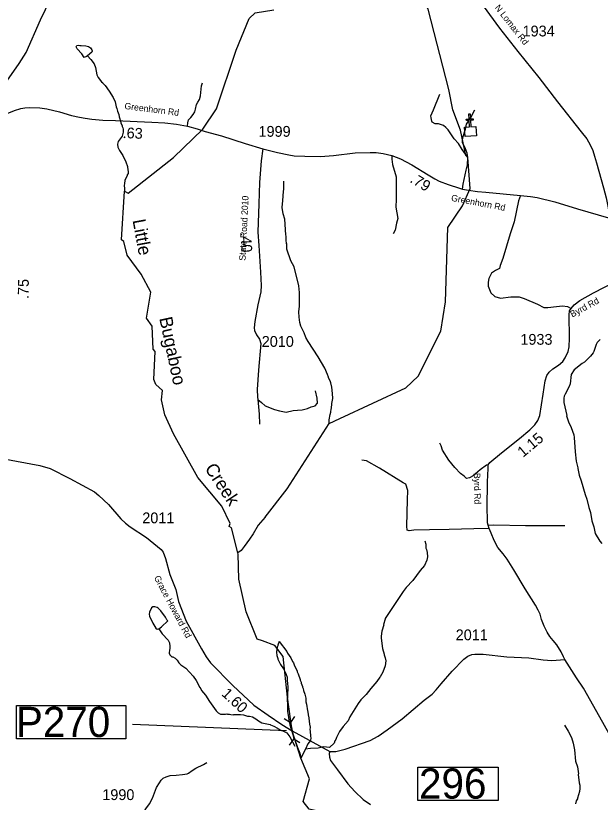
# Model space of a CAD drawing. Extents: x 1248224 to 1454986, y 825081 to 985870.
# Drawn here: x 1407596 to 1414368, y 919531 to 928641 of the extents above; entities that cross this region are included whole.
import ezdxf

# ---------------------------------------------------------------- set-up
doc = ezdxf.new("R2010")
doc.units = 0
for name, color, linetype in [('Exist Cultural Church CELL', 7, 'Continuous'), ('Exist Hydrographic Creek Single Shore', 7, 'Continuous'), ('Exist Hydrographic Creek Single Shore Label', 7, 'Continuous'), ('Exist Hydrographic Misc Water Feature', 7, 'Continuous'), ('Exist Road Non-System Type 51', 7, 'Continuous'), ('Exist Road Secondary Mileage Hundredths English Label', 7, 'Continuous'), ('Exist Road Secondary Structure Pipe CELL', 7, 'Continuous'), ('Exist Road Secondary Structure Pipe Number Label', 7, 'Continuous'), ('Exist Road Secondary Structure Standard Bridge Number Label', 7, 'Continuous'), ('Exist Road Secondary Type 41 Attributed', 7, 'Continuous'), ('Exist Road Secondary Type 51 Attributed', 7, 'Continuous'), ('Exist Road Secondary Type 51 Label', 7, 'Continuous'), ('Exist Road Secondary Type 51 Number Label', 7, 'Continuous')]:
    doc.layers.add(name, color=color, linetype=linetype)

msp = doc.modelspace()

# ---------------------------------------------------------------- linework, layer by layer
at = {"layer": 'Exist Cultural Church CELL'}
msp.add_lwpolyline([(1412796.2, 927349.2), (1412853.1, 927352.6), (1412848.6, 927428.6), (1412816.6, 927426.7), (1412815.7, 927442.7), (1412847.6, 927444.6), (1412844.1, 927504.6), (1412860.1, 927505.6), (1412863.6, 927445.5), (1412895.6, 927447.4), (1412896.5, 927431.5), (1412864.6, 927429.6), (1412869.1, 927353.6), (1412926.6, 927356.9), (1412932.9, 927250.6), (1412802.5, 927242.9)], close=True, dxfattribs=at)
at = {"layer": 'Exist Hydrographic Creek Single Shore'}
for points in [[(1409212.1, 924752.3), (1409187.1, 924779.1), (1409176.2, 925045.1), (1409111.1, 925138.4), (1409159.1, 925439.4), (1409047.1, 925648.5), (1408885.1, 925868.5), (1408846.1, 926026.8), (1408821.1, 926047), (1408857.3, 926608.6), (1408899.1, 926587.2), (1409425.1, 927000.1), (1409765.1, 927328.2), (1409920.1, 927564.6), (1410151.1, 928242.8), (1410301.1, 928607.5), (1410369.1, 928675), (1410586.1, 928710.1)], [(1410168.4, 922419.9), (1410095.2, 922708.8), (1410070.2, 922725.8), (1410079.2, 922758.5), (1409983.1, 922960.6), (1409707.1, 923291.2), (1409425.1, 923799.2), (1409321.1, 924017.9), (1409283.1, 924192.7), (1409294.2, 924300.8), (1409220.1, 924368), (1409196.1, 924427.6), (1409212.1, 924752.3)], [(1410484.2, 922832.4), (1410404, 922740.2), (1410346.7, 922641), (1410304.9, 922578.3), (1410242.1, 922494.9), (1410205.6, 922447.8), (1410168.4, 922419.9)], [(1410456.2, 921401.5), (1410393.1, 921419.2), (1410266.2, 921737), (1410182.1, 922116.1), (1410172.2, 922405.3), (1410168.4, 922419.9)], [(1411138.7, 919398.1), (1411116.1, 919423.7), (1410993.4, 919451), (1410927.6, 919541.3), (1410998, 919802.8), (1410899.6, 920043), (1410799.1, 920357.3), (1410742.8, 920748.9), (1410694.2, 921219.5), (1410597.2, 921346.2), (1410456.2, 921401.5)]]:
    msp.add_lwpolyline(points, dxfattribs=at)
at = {"layer": 'Exist Hydrographic Misc Water Feature'}
msp.add_line((1410951.6, 920146.3), (1410899.6, 920043), dxfattribs=at)
for points in [[(1410484.2, 922832.4), (1410741.2, 923162), (1411226.2, 923919), (1411349.2, 923977.1), (1412114.1, 924329.4), (1412259.2, 924467.7), (1412519.2, 924987.7), (1412576.2, 925328), (1412601.1, 926187.7), (1412772.1, 926440.2), (1412860.2, 926638.7), (1412833.2, 927000.4), (1412809.2, 927023.9), (1412748.2, 927317.3), (1412661.1, 927552.1), (1412615.2, 927786.1), (1412375.2, 928716.8), (1412319.2, 928826.3)], [(1408428.3, 928176), (1408415.2, 928167), (1408388.7, 928157.8), (1408360, 928198.5), (1408307.3, 928255.8), (1408296, 928280.1), (1408298.1, 928288), (1408304.4, 928295.9), (1408322.4, 928299.4), (1408336.4, 928295.1), (1408352.4, 928296.6), (1408408.3, 928293.2), (1408440.1, 928284.5), (1408463.7, 928267.9), (1408477.2, 928247.5), (1408482.9, 928235.4), (1408482.7, 928227.4), (1408478.6, 928219.5), (1408428.3, 928176)], [(1408428.3, 928176), (1408466.5, 928135.8), (1408503.3, 928082.9), (1408518.2, 928042.5), (1408536.2, 927958.1), (1408551.5, 927925.7), (1408590.2, 927874.6), (1408604, 927864.4), (1408607.7, 927856.3), (1408631.2, 927831.7), (1408679.6, 927766.5), (1408725.9, 927693.3), (1408748.7, 927644.7), (1408759.2, 927584.4), (1408766.9, 927568.2), (1408774, 927536.1), (1408789.1, 927495.7), (1408792.5, 927471.6), (1408815, 927407), (1408814.7, 927399), (1408830, 927366.6), (1408829.8, 927358.6), (1408837.4, 927342.4), (1408841, 927326.3), (1408840.3, 927294.3), (1408827.1, 927246.6), (1408781.5, 927183.8), (1408772.8, 927152), (1408780, 927119.8), (1408799.1, 927079.3), (1408837.7, 927022.3), (1408872, 926949.5), (1408890.5, 926893), (1408893.6, 926852.9), (1408897.4, 926844.8), (1408896.7, 926812.9), (1408888.3, 926797.1), (1408888.1, 926789.1), (1408858.7, 926733.8), (1408858.3, 926717.8), (1408854.1, 926709.9), (1408853, 926661.9), (1408856.8, 926653.8), (1408857.3, 926608.6)], [(1411226.2, 923919), (1411227.8, 923959.9), (1411236.8, 924023.7), (1411245.2, 924047.5), (1411249.9, 924087.5), (1411254, 924095.4), (1411254.6, 924119.4), (1411258.7, 924127.4), (1411259.1, 924151.4), (1411268, 924207.3), (1411266.1, 924266.9), (1411258.4, 924339.5), (1411245.1, 924387.7), (1411237.5, 924411.9), (1411220.2, 924448.2), (1411220.3, 924456.2), (1411208.8, 924486.4), (1411178.1, 924557.1), (1411100.4, 924690.6), (1410985.4, 924866.7), (1410958.3, 924915.2), (1410937.2, 924967.6), (1410898.6, 925046.3), (1410887.3, 925086.6), (1410878.4, 925150.8), (1410875.7, 925210.9), (1410882.6, 925278.8), (1410885.1, 925422.8), (1410881.4, 925436.9), (1410880, 925474.9), (1410874.6, 925511.1), (1410822.4, 925732.1), (1410783.7, 925800.8), (1410738, 925937.8), (1410735.1, 926001.9), (1410731.1, 925999.9), (1410727.9, 926046), (1410728.6, 926086.1), (1410724.8, 926102), (1410714, 926286.4), (1410692.7, 926347.2), (1410680.7, 926420.1), (1410691.8, 926502.9), (1410697.5, 926606.9), (1410701.9, 926630.8), (1410701.9, 926724.2)], [(1414366.4, 924891.6), (1414333.8, 924856.3), (1414321.4, 924832.5), (1414292, 924752.9), (1414283.7, 924737.1), (1414253.1, 924697.6), (1414185.9, 924628.9), (1414157.6, 924611.3), (1414064.4, 924541), (1414031.4, 924485.5), (1414017.6, 924377.8), (1414007, 924345.9), (1413959.5, 924258.7), (1413951.1, 924234.8), (1413946.6, 924211), (1413945.8, 924162.9), (1413979.2, 924010.2), (1413977.5, 924006.2), (1413998, 923937.8), (1414028.8, 923873.2), (1414061.3, 923788.7), (1414066.8, 923756.5), (1414075.9, 923590.3), (1414088, 923479.9), (1414108.7, 923403.6), (1414106.9, 923396.6), (1414123.3, 923319.3), (1414146.1, 923254.8), (1414191.3, 923093.9), (1414212.5, 923041.4), (1414234.8, 922947), (1414253.8, 922888.7), (1414270.1, 922792.3), (1414294.5, 922719.8), (1414307.5, 922643.5), (1414361.9, 922554.5), (1414385.5, 922530)], [(1412336.1, 922559.3), (1412345.5, 922519.1), (1412348.7, 922475), (1412356.4, 922458.8), (1412363.8, 922422.7), (1412367, 922374.6), (1412360.2, 922334.7), (1412331.2, 922273.2), (1412281.6, 922216.7), (1412195.6, 922100.9), (1412120.8, 922018.8), (1412084, 921971.5), (1411874.6, 921659.2), (1411876.1, 921651.8), (1411857.4, 921591.4), (1411858.5, 921586.7), (1411838.1, 921511.8), (1411829, 921455.9), (1411828.6, 921431.9), (1411844.6, 921311.5), (1411863.5, 921247.1), (1411863.3, 921239.1), (1411876.7, 921202.8), (1411882.1, 921170.8), (1411877.1, 921110.8), (1411847.9, 921039.3), (1411818.9, 920983.8), (1411813.8, 920981), (1411778, 920928.5), (1411708.6, 920849.7), (1411655.4, 920778.7), (1411594.2, 920715.7), (1411561.6, 920676.3), (1411468.2, 920521.2), (1411446.1, 920474.3), (1411389, 920407.2), (1411348, 920352), (1411310.8, 920280.6), (1411302.4, 920256.7), (1411292.1, 920240.9), (1411285.6, 920217.1), (1411232.7, 920166), (1411160.9, 920171.3), (1411100.6, 920156.4), (1411010.6, 920154), (1410951.6, 920146.3)], [(1409254.8, 921539.1), (1409286, 921564.3), (1409356, 921631.1), (1409347.9, 921644.8), (1409330.6, 921673.2), (1409276.3, 921746.6), (1409245.1, 921777.4), (1409233.3, 921785.7), (1409207.5, 921796.4), (1409183.5, 921794.9), (1409167.1, 921781.4), (1409146, 921733.9), (1409143.4, 921709.9), (1409144.9, 921685.9), (1409182.9, 921604.9), (1409219.5, 921548), (1409235.2, 921535.6), (1409254.8, 921539.1)], [(1409254.8, 921539.1), (1409294, 921482.1), (1409360.2, 921408.5), (1409377.4, 921376.1), (1409382.4, 921335.9), (1409379.7, 921304), (1409375.5, 921296.1), (1409374.5, 921256.2), (1409382.1, 921240), (1409395.8, 921223.6), (1409405.6, 921217.3), (1409417.5, 921215), (1409441.2, 921200.5), (1409464.6, 921175.9), (1409483.9, 921147.4), (1409509.4, 921124.7), (1409566.5, 921085.3), (1409650.2, 920993.2), (1409686.9, 920940.3), (1409729, 920859.2), (1409740.6, 920843), (1409746.2, 920826.8), (1409794.9, 920771.5), (1409841, 920696.4), (1409916.5, 920590.5), (1409940, 920565.9), (1409969.6, 920553.1), (1410025.6, 920551.8), (1410039.7, 920555.4), (1410049.6, 920551.2), (1410073.6, 920550.6), (1410089.5, 920546.2), (1410113.4, 920545.5), (1410121.5, 920549.3), (1410201.5, 920547.4), (1410233.4, 920542.6), (1410281.1, 920529.3), (1410305.1, 920528.8), (1410336.9, 920520), (1410376.3, 920499), (1410409.8, 920472.5)], [(1410648.1, 921392.6), (1410633.3, 921349.5), (1410633.2, 921341.5), (1410624.9, 921325.7), (1410620.5, 921303.7), (1410617.9, 921269.7), (1410619.2, 921229.7), (1410630.7, 921197.4), (1410630.5, 921189.4), (1410646, 921157.1), (1410661.4, 921124.8), (1410696.5, 921076.2), (1410710.2, 921051.9), (1410729.4, 921011.5), (1410738.9, 920979.3), (1410742, 920931.2), (1410745.9, 920923.3), (1410746.7, 920851.2), (1410742, 920699.1), (1410745.7, 920683.1), (1410743.2, 920651.1), (1410744.1, 920587.1), (1410747.6, 920555), (1410751.4, 920546.9), (1410751.2, 920530.9), (1410755, 920522.9), (1410754.7, 920506.8), (1410758.6, 920498.8), (1410758.2, 920482.8), (1410762.1, 920474.7), (1410769.3, 920426.5), (1410807.3, 920317.3)], [(1410648.1, 921392.6), (1410736, 921275.6), (1410743.7, 921259.4), (1410782.8, 921202.7), (1410802, 921162.3), (1410813.7, 921146.1), (1410821.3, 921121.9), (1410856.1, 921049.3), (1410856, 921041.3), (1410867.5, 921017.1), (1410890.4, 920952.6), (1410890.3, 920944.6), (1410901.9, 920920.4), (1410901.7, 920912.4), (1410917.1, 920872.1), (1410916.9, 920864.1), (1410924.6, 920847.9), (1410928.1, 920823.9), (1410943.5, 920783.6), (1410954.7, 920735.3), (1410958, 920695.2), (1410965.5, 920667.1), (1410976.1, 920590.9), (1410980, 920582.8), (1410983.3, 920538.7), (1410987.1, 920530.7), (1410994.2, 920474.5), (1410993.9, 920458.5), (1410997.7, 920450.4), (1410997.4, 920434.4), (1411004.9, 920402.2), (1411004.3, 920370.2), (1411008.2, 920362.1), (1411007.6, 920330.1), (1411011.5, 920322), (1411011, 920292.1), (1411014.8, 920278), (1411010.2, 920246.1), (1410981.5, 920206.6), (1410951.6, 920146.3)], [(1410409.8, 920472.5), (1410447.2, 920449.7), (1410542.8, 920433.6), (1410545.6, 920428.4), (1410586.4, 920413.6), (1410630, 920388.8), (1410633.2, 920384.3), (1410673.5, 920364), (1410689.4, 920359.7), (1410735.1, 920334.9), (1410769.6, 920289.9), (1410829.1, 920181.1)], [(1413955.1, 920424.8), (1413995.9, 920356), (1414032.6, 920279.3), (1414055.5, 920214.8), (1414070.1, 920138.5), (1414081.8, 920006.3), (1414104.8, 919941.8), (1414115.4, 919861.6), (1414113.2, 919853.6), (1414123.6, 919757.3), (1414131, 919729.2), (1414132.4, 919689.1), (1414127.9, 919657.3), (1414102.4, 919577.6), (1414102.3, 919569.6), (1414089.9, 919545.8), (1414081.3, 919514)], [(1410807.3, 920317.3), (1410826.6, 920269.4), (1410834, 920237.3), (1410845.6, 920213.1), (1410860.8, 920164.8), (1410887.6, 920100.2), (1410899.6, 920043)]]:
    msp.add_lwpolyline(points, dxfattribs=at)
at = {"layer": 'Exist Road Non-System Type 51'}
for points in [[(1409585.1, 927363.4), (1409591.2, 927400.2), (1409597.5, 927434), (1409622.8, 927461.4), (1409652.3, 927497.3), (1409669.2, 927526.9), (1409677.6, 927560.6), (1409690.3, 927611.3), (1409707.2, 927640.9), (1409726.2, 927670.4), (1409736.7, 927712.6), (1409749.4, 927828.7), (1409757.8, 927864.6)], [(1412833.1, 926998.6), (1412768.9, 927093.6), (1412723.8, 927160.2), (1412673.9, 927217.2), (1412607.5, 927319.4), (1412579, 927347.9), (1412550.5, 927369.3), (1412517.2, 927381.2), (1412493.5, 927388.3), (1412453.1, 927388.3), (1412419.8, 927407.3), (1412417.5, 927419.2), (1412408, 927459.6), (1412405.6, 927483.4), (1412434.1, 927552.3), (1412510.1, 927732.9)], [(1412833.1, 926998.6), (1412825.9, 927048.5), (1412802.2, 927110.3), (1412771.3, 927169.7), (1412771.3, 927193.4), (1412776.1, 927229.1), (1412804.6, 927328.9), (1412818.8, 927385.9), (1412866.3, 927462), (1412913.8, 927549.9)], [(1411951.7, 927020.9), (1411952.8, 926980.5), (1411962.3, 926918.7), (1412002.7, 926776.1), (1412002.7, 926676.3), (1412005, 926514.7), (1412000.3, 926422), (1412021.7, 926291.3), (1412007.4, 926239), (1411993.2, 926155.8), (1411969.4, 926115.4)], [(1412772.1, 926634.1), (1412778.4, 926692), (1412814.1, 926851.2), (1412830.7, 926915.4), (1412833.1, 926998.6)], [(1413441.9, 926559.8), (1413420.6, 926498.1), (1413370.7, 926253.4), (1413323.2, 926113.1), (1413237.7, 925828), (1413209.2, 925747.2), (1413199.7, 925711.5), (1413152.2, 925690.1), (1413109.5, 925659.2), (1413076.3, 925597.4), (1413069.1, 925554.7), (1413069.1, 925509.5), (1413100, 925431.1), (1413147.5, 925390.7), (1413211.6, 925371.7), (1413330.4, 925385.9), (1413427.7, 925383.6), (1413487.1, 925366.9), (1413639.1, 925300.4), (1413712.4, 925260.7), (1413759.9, 925263.1), (1413859.6, 925272.6), (1413930.9, 925282.1), (1413987.9, 925275), (1414029, 925249.5)], [(1410360.6, 924993.4), (1410383.7, 924945.4), (1410421.7, 924893.2), (1410433.6, 924843.3), (1410407.5, 924536.7), (1410393.2, 924313.3), (1410398, 924223), (1410400.3, 924194.5)], [(1410400.3, 924194.5), (1410443.1, 924159.8), (1410485.8, 924121.7), (1410595.1, 924079), (1410649.7, 924064.7), (1410730.4, 924050.4), (1410811.2, 924067.1), (1410861.1, 924074.2), (1410915.7, 924076.6), (1410975.1, 924093.2), (1411017.8, 924112.2), (1411062.9, 924124.1), (1411091.4, 924152.6), (1411086.7, 924209.7), (1411067.7, 924297.6)], [(1410400.3, 924194.5), (1410414.6, 924028.1), (1410421.7, 923911.7)], [(1413068.3, 923440.7), (1413049.3, 923434.9), (1412975.7, 923382.6), (1412894.9, 923313.7), (1412854.5, 923289.9), (1412816.5, 923282.8), (1412790.4, 923306.6), (1412750, 923339.8), (1412683.6, 923408.8), (1412612.3, 923494.3), (1412541.1, 923610.8), (1412522.6, 923659.7), (1412508.3, 923690.6)], [(1413081, 922702.7), (1412902.9, 922697.9), (1412615.6, 922690.8), (1412387.6, 922686.1), (1412209.5, 922681.3), (1412152.5, 922676.6), (1412131.1, 922683.7), (1412126.4, 922728.8), (1412135.9, 923035.4), (1412138.2, 923142.4), (1412116.9, 923216), (1412086, 923230.3), (1411810.5, 923401.4), (1411658.5, 923486.9), (1411606.3, 923491.7)], [(1413068.5, 922739.8), (1413134.8, 922745.7), (1413500.5, 922738.6), (1413749.8, 922738.6), (1413958.8, 922738.6)], [(1411234.1, 920120), (1411227.9, 920096.3), (1411232.7, 920053.5), (1411242.2, 920015.5), (1411322.9, 919908.5), (1411444, 919744.5), (1411522.4, 919654.2), (1411622.1, 919561.5), (1411707.6, 919504.5)], [(1409059.5, 919376), (1409074.1, 919409.2), (1409103.1, 919453.6), (1409144.4, 919514.7), (1409179.5, 919579), (1409228.4, 919702.8), (1409262.1, 919756.4), (1409281.9, 919785.4), (1409304.9, 919809.9), (1409336.9, 919826.7), (1409384.3, 919840.5), (1409456.1, 919845.1), (1409529.5, 919852.7), (1409581.5, 919861.9), (1409596.7, 919866.5), (1409638, 919898.6), (1409680.8, 919926.1), (1409772.5, 919967.4), (1409809.2, 919993.4)]]:
    msp.add_lwpolyline(points, dxfattribs=at)
at = {"layer": 'Exist Road Secondary Structure Pipe CELL'}
for p, q in [((1410706.9, 920501.1), (1410777.4, 920456.7)), ((1410825.5, 920524.7), (1410777.4, 920456.7)), ((1410777.4, 920456.7), (1410816.1, 920262.1)), ((1410767.9, 920194.2), (1410816.1, 920262.1)), ((1410886.5, 920217.8), (1410816.1, 920262.1))]:
    msp.add_line(p, q, dxfattribs=at)
at = {"layer": 'Exist Road Secondary Structure Pipe Number Label'}
msp.add_line((1410733.8, 920359.3), (1408947.2, 920431.2), dxfattribs=at)
msp.add_lwpolyline([(1407604.4, 920650.7), (1408870.5, 920650.7), (1408870.5, 920266.8), (1407604.4, 920266.8)], close=True, dxfattribs=at)
at = {"layer": 'Exist Road Secondary Structure Standard Bridge Number Label'}
msp.add_lwpolyline([(1412255.5, 919937.3), (1413184.5, 919937.3), (1413184.5, 919553.2), (1412255.5, 919553.2)], close=True, dxfattribs=at)
at = {"layer": 'Exist Road Secondary Type 41 Attributed'}
msp.add_lwpolyline([(1407248.4, 927401), (1407257.1, 927450.8), (1407263.6, 927505), (1407287.4, 927563.6), (1407330.7, 927650.3), (1407417.4, 927782.6), (1407518.6, 927922.2), (1407633.5, 928087), (1407715.8, 928214.9), (1407882.6, 928594.3), (1408051.6, 928947.7)], dxfattribs=at)
at = {"layer": 'Exist Road Secondary Type 51 Attributed'}
for points in [[(1413011.3, 928756.4), (1413198.5, 928497.1), (1413411.7, 928225), (1413655.7, 927924.8), (1413872.8, 927644.9), (1414146, 927297.6), (1414212.5, 927215.4), (1414251.6, 927144.9), (1414281, 927078.4), (1414302.4, 927014.7), (1414325.9, 926936.4), (1414404.1, 926646.7), (1414435.3, 926530.4), (1414456.8, 926436.5), (1414464.6, 926387.6), (1414461.9, 926301.8)], [(1407248.4, 927401), (1407408.8, 927473.5), (1407579.5, 927544.8), (1407653.5, 927566.3), (1407700.5, 927575.8), (1407754.3, 927578.4), (1407876.7, 927573.1), (1407954.7, 927562.3), (1408101.2, 927527.3), (1408240.4, 927487.2), (1408335.9, 927465.7), (1408399.1, 927453.6), (1408478.4, 927442.8), (1408603.5, 927432), (1408751.4, 927426.6), (1409174.2, 927409.1), (1409322.1, 927402.4), (1409459.2, 927384.9), (1409585.1, 927363.4), (1409698.1, 927331.1), (1409792.2, 927301.5), (1409977.8, 927250.4), (1410253, 927161.7), (1410456.9, 927101.3)], [(1410456.9, 927101.3), (1410440.1, 926959.9), (1410421.3, 926708.2), (1410411.9, 926462), (1410401.2, 926135.9), (1410410.7, 925981.1), (1410430.8, 925670.2), (1410440.2, 925518.1), (1410436.2, 925444.1), (1410401.2, 925293.4), (1410365, 925099.1), (1410356.9, 925025.1), (1410360.6, 924993.4)], [(1410456.9, 927101.3), (1410628.5, 927056.1), (1410759.5, 927030.6), (1410822.1, 927018.9), (1410943.3, 927013), (1411125.2, 927009.1), (1411275.8, 927020.8), (1411528.1, 927054.1), (1411701.3, 927058.1), (1411769.8, 927056.1), (1411851.9, 927044.4), (1411951.7, 927020.9), (1412053.4, 926983.7), (1412184.4, 926913.3), (1412372.1, 926797.8), (1412449.4, 926751.5), (1412500.2, 926726.1), (1412603.9, 926687), (1412736.9, 926643.9), (1412772.1, 926634.1), (1412842.5, 926622.4), (1412946.1, 926604.7), (1413043.9, 926596.9), (1413241.4, 926579.3), (1413441.9, 926559.8), (1413561.2, 926548.1), (1413637.5, 926534.4), (1413842.8, 926485.4), (1414102.9, 926403.2), (1414461.9, 926301.8)], [(1413958.2, 921185.4), (1413943.3, 921217.1), (1413913.9, 921273.8), (1413865.6, 921355.8), (1413821.5, 921406.2), (1413781.9, 921451.6), (1413752.5, 921502), (1413716.8, 921571.4), (1413687.4, 921647), (1413672.7, 921708), (1413649.6, 921754.2), (1413616, 921813.1), (1413496.5, 922001.6), (1413366.3, 922224.4), (1413288.6, 922348.4), (1413242.4, 922407.2), (1413181.5, 922480.8), (1413137.4, 922562.8), (1413102.1, 922647.3), (1413081, 922702.7), (1413068.5, 922739.8), (1413062.2, 922767.1), (1413062.2, 922807.1), (1413058, 922937.4), (1413062, 923243.1), (1413068.3, 923398.7), (1413068.3, 923440.7), (1413087.2, 923468), (1413223.7, 923577.3), (1413433.7, 923745.4), (1413552.9, 923845.3), (1413609.6, 923902.1), (1413643.2, 923954.6), (1413668.4, 924011.4), (1413706.2, 924257.3), (1413729, 924411.9), (1413750, 924474.9), (1413777.3, 924512.7), (1413819.3, 924550.6), (1413882.3, 924594.7), (1413932.7, 924636.7), (1413962.1, 924678.8), (1413997.8, 924750.2), (1414008.3, 924804.9), (1414010.1, 924906.9), (1414005.9, 925178), (1414010.1, 925222.2), (1414029, 925249.5), (1414064.7, 925293.6), (1414131.9, 925342), (1414291.1, 925431.9), (1414551.5, 925566.4)], [(1407440.3, 923513.8), (1407876.2, 923432.7), (1407993.2, 923395), (1408223.2, 923280.6), (1408507.5, 923127.7), (1408560, 923083.3), (1408670.2, 922978.4), (1408812.7, 922815.5), (1408867.4, 922762.2), (1408921.2, 922720.5), (1409109.4, 922599.4), (1409281.6, 922459.4), (1409304, 922429.1), (1409329.5, 922355.1), (1409380.6, 922168), (1409450.4, 921995), (1409479.9, 921857.7), (1409571.3, 921629.8), (1409746.1, 921308.2), (1409802.2, 921216.4), (1409851.9, 921146.4), (1410111.4, 920885.3), (1410355.9, 920657.1), (1410520.9, 920538.1), (1410678.2, 920433.1), (1410799.1, 920357.3), (1411234.1, 920120), (1411304, 920120), (1411411.6, 920144.3), (1411703.4, 920245.2), (1411794.2, 920297), (1411899.1, 920368.3), (1412073.9, 920497.5), (1412328, 920715.5), (1412420.4, 920784.9), (1412466.1, 920833.4), (1412522.6, 920903.3), (1412651.6, 921048.7), (1412787.1, 921187.9), (1412832.8, 921221.6), (1412879.9, 921241.8), (1412914.8, 921247.1), (1413010.3, 921244.5), (1413286.7, 921214.9), (1413540.8, 921202.8), (1413706.8, 921180), (1413807.6, 921173.3), (1413958.2, 921185.4)], [(1414923.7, 917572.7), (1414896.1, 917734.4), (1414841.6, 918025.3), (1414818.6, 918179.6), (1414810.4, 918250.7), (1414810.4, 918348.2), (1414826.9, 918523.4), (1414845, 918739.9), (1414854.9, 918887.5), (1414858.2, 919006.5), (1414849.9, 919155.2), (1414833.4, 919323.8), (1414815.4, 919491.6), (1414800.5, 919607.3), (1414779, 919721.3), (1414746, 919792.4), (1414630.7, 919984.9), (1414543.2, 920176.6), (1414492, 920290.6), (1414417.9, 920422), (1414292.4, 920640.1), (1414171.9, 920850.8), (1414091, 920971.4), (1413958.2, 921185.4)]]:
    msp.add_lwpolyline(points, dxfattribs=at)

# ---------------------------------------------------------------- texts
at = {"layer": 'Exist Hydrographic Creek Single Shore Label'}
for s, rotation, p in [('Little', 280.37827, (1408948.5, 926272.2)), ('Bugaboo', 282.06539, (1409257.6, 925137.2)), ('Creek', 303.41863, (1409780.2, 923397.3))]:
    msp.add_text(s, height=150, rotation=rotation, dxfattribs=at).set_placement(p)
at = {"layer": 'Exist Road Secondary Mileage Hundredths English Label'}
for s, rotation, p in [('.63', 357.62782, (1408832.2, 927224.1)), ('.79', 329.08871, (1412153.5, 926718.7)), ('.40', 273.48072, (1410198, 926128.6)), ('.75', 88.98211, (1407743.6, 925359)), ('1.15', 39.96944, (1413472.7, 923519.4)), ('1.60', 316.9603, (1409972.1, 920777.1))]:
    msp.add_text(s, height=125, rotation=rotation, dxfattribs=at).set_placement(p)
at = {"layer": 'Exist Road Secondary Structure Pipe Number Label'}
msp.add_text('P270', height=350, dxfattribs=at).set_placement((1407597.3, 920286.6))
at = {"layer": 'Exist Road Secondary Structure Standard Bridge Number Label'}
msp.add_text('296', height=350, dxfattribs=at).set_placement((1412268.1, 919573))
at = {"layer": 'Exist Road Secondary Type 51 Label'}
for s, rotation, p in [('N Lomax Rd', 308.15631, (1413140.6, 928732.4)), ('Greenhorn Rd', 352.67518, (1408852.2, 927561.3)), ('State Road 2010', 87.29441, (1410258, 925802.5)), ('Greenhorn Rd', 349.34019, (1412635.9, 926497.7)), ('Byrd Rd', 28.37684, (1414043.3, 925145)), ('Byrd Rd', 271.26579, (1412902.3, 923344.5)), ('Grace Howard Rd', 298.00432, (1409194.5, 922132.9))]:
    msp.add_text(s, height=75, rotation=rotation, dxfattribs=at).set_placement(p)
at = {"layer": 'Exist Road Secondary Type 51 Number Label'}
for s, p in [('1934', (1413467.5, 928401.4)), ('1999', (1410408.2, 927239.3)), ('2010', (1410445.7, 924806.1)), ('1933', (1413442.5, 924830.2)), ('2011', (1409061.8, 922762.5)), ('2011', (1412693, 921407.6)), ('1990', (1408598.4, 919556.6))]:
    msp.add_text(s, height=125, dxfattribs=at).set_placement(p)

doc.saveas('drawing.dxf')
